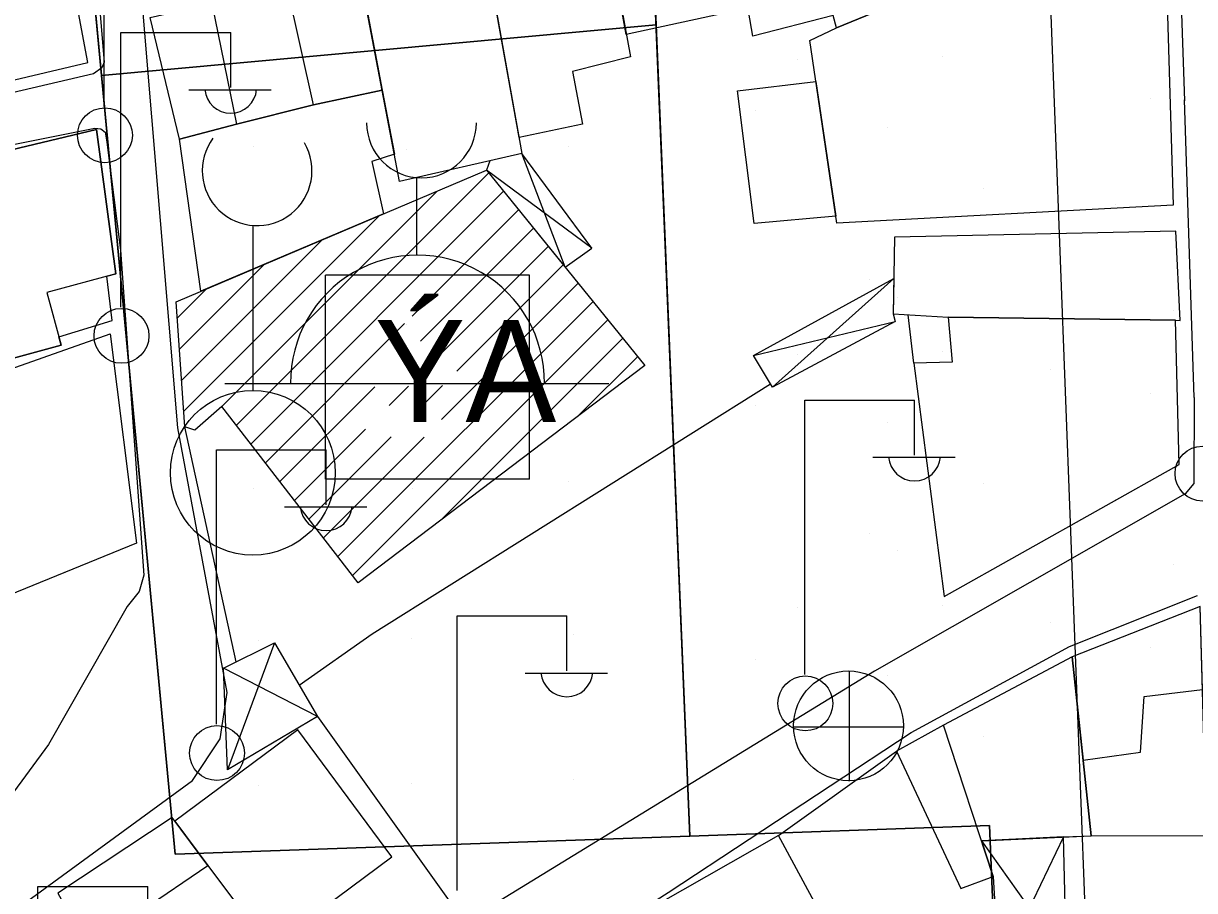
# Model space of a CAD drawing. Extents: x 417997 to 421451, y 4451742 to 4455216.
# Drawn here: x 419876.8 to 419951.5, y 4453505.9 to 4453561.2 of the extents above; entities that cross this region are included whole.
import ezdxf

# ---------------------------------------------------------------- set-up
doc = ezdxf.new("R2010")
doc.units = 0
for name, color, linetype in [('ADA', 7, 'Continuous'), ('B_Dini tesis', 7, 'Continuous'), ('B_Kapi', 7, 'Continuous'), ('B_Mesken', 7, 'Continuous'), ('B_Sundurma', 7, 'Continuous'), ('B_Tarama', 7, 'Continuous'), ('B_Teras', 7, 'Continuous'), ('Default', 7, 'Continuous'), ('PL_AYA_PARK_DINLENME', 7, 'Continuous'), ('PL_GENEL_OTOPARK', 7, 'Continuous'), ('PL_SAY_DINI_TESIS', 7, 'Continuous'), ('PL_TİCK', 7, 'Continuous'), ('S_Cami_Mescid', 7, 'Continuous'), ('S_Elektrik_Diregi', 7, 'Continuous'), ('S_Minare', 7, 'Continuous'), ('S_Rogar_Kapagi', 7, 'Continuous'), ('Sinir_Duvar_tek_tarafa_ait', 7, 'Continuous'), ('SM_SEMBOL', 7, 'Continuous'), ('SN_KENTSEL_DONUSUM', 7, 'Continuous'), ('TR_DINITESIS', 7, 'Continuous'), ('TR_PARKALANI', 7, 'Continuous'), ('TR_TİCK', 7, 'Continuous'), ('Yol_Sose', 7, 'Continuous')]:
    doc.layers.add(name, color=color, linetype=linetype)

# ---------------------------------------------------------------- blocks, each defined once
blk = doc.blocks.new('POINT_DISPLAY')
at = {"layer": 'Default'}
blk.add_line((0, 0), (0, 0), dxfattribs=at)

msp = doc.modelspace()

# ---------------------------------------------------------------- linework, layer by layer
at = {"layer": 'ADA'}
for p, q in [((419919.263, 4453509.404), (419914.933, 4453613.254)), ((419919.263, 4453509.404), (419914.933, 4453613.254)), ((419876.826, 4453609.763), (419886.43, 4453508.247)), ((419876.826, 4453609.763), (419886.43, 4453508.247)), ((419917.106, 4453561.136), (419881.733, 4453557.895)), ((419917.106, 4453561.136), (419881.733, 4453557.895)), ((419886.43, 4453508.247), (419938.371, 4453510.078)), ((419886.43, 4453508.247), (419938.371, 4453510.078)), ((419938.371, 4453510.078), (419942.109, 4453420.444)), ((419938.371, 4453510.078), (419942.109, 4453420.444))]:
    msp.add_line(p, q, dxfattribs=at)
at = {"layer": 'B_Dini tesis'}
msp.add_lwpolyline([(419889.415, 4453536.794), (419887.681, 4453535.294), (419887.057, 4453535.507), (419886.505, 4453543.478), (419906.292, 4453551.862), (419916.393, 4453539.418), (419898.112, 4453525.549)], close=True, dxfattribs=at)
at = {"layer": 'B_Kapi'}
msp.add_lwpolyline([(419898.999, 4453522.283), (419894.345, 4453519.015)], dxfattribs=at)
at = {"layer": 'B_Mesken'}
for points in [[(419921.228, 4453572.205), (419929.985, 4453574.456), (419931.428, 4453562.095), (419928.616, 4453560.933), (419928.406, 4453561.73), (419923.273, 4453560.402)], [(419913.609, 4453569.304), (419913.549, 4453569.914), (419921.228, 4453572.205), (419922.964, 4453562.187), (419915.205, 4453560.521)], [(419905.918, 4453567.688), (419913.609, 4453569.304), (419915.466, 4453559.083), (419911.78, 4453558.159), (419912.408, 4453554.792), (419908.368, 4453553.953)], [(419900.746, 4453551.152), (419898.006, 4453565.554), (419905.918, 4453567.688), (419908.552, 4453552.919)], [(419868.699, 4453563.581), (419866.478, 4453563.068), (419867.44, 4453559.337), (419868.059, 4453555.711), (419880.866, 4453558.732), (419880.208, 4453562.238), (419881.057, 4453562.444), (419880.366, 4453565.979), (419878.979, 4453565.777)], [(419931.428, 4453562.095), (419949.645, 4453564.608), (419950.091, 4453549.625), (419928.64, 4453548.492), (419926.916, 4453560.131), (419928.616, 4453560.933)], [(419890.342, 4453554.794), (419886.718, 4453553.853), (419884.834, 4453561.609), (419888.766, 4453562.495), (419893.61, 4453563.503), (419898.203, 4453564.516), (419899.641, 4453556.962), (419895.249, 4453556.036)], [(419928.575, 4453548.934), (419923.363, 4453548.473), (419922.305, 4453556.936), (419927.302, 4453557.523)], [(419888.074, 4453544.143), (419886.718, 4453553.853), (419890.342, 4453554.794), (419895.249, 4453556.036), (419899.641, 4453556.962), (419900.418, 4453552.877), (419898.987, 4453552.417), (419899.715, 4453549.075)], [(419879.013, 4453541.238), (419882.419, 4453542.29), (419882.082, 4453545.107), (419882.65, 4453545.261), (419881.416, 4453554.451), (419870.993, 4453551.97), (419871.227, 4453551.045), (419872.37, 4453546.526), (419873.026, 4453543.933), (419873.229, 4453543.132), (419873.515, 4453543.242), (419874.504, 4453540.116), (419874.7, 4453539.495), (419879.156, 4453540.706)], [(419932.31, 4453547.59), (419932.233, 4453542.704), (419935.733, 4453542.484), (419950.247, 4453542.296), (419950.524, 4453542.284), (419950.261, 4453547.979)], [(419935.475, 4453524.674), (419950.476, 4453533.105), (419950.247, 4453542.296), (419935.733, 4453542.484), (419935.998, 4453539.623), (419933.554, 4453539.551)], [(419869.452, 4453536.901), (419882.28, 4453541.424), (419883.976, 4453528.075), (419874.774, 4453524.335)], [(419944.86, 4453509.43), (419952.209, 4453509.44), (419951.809, 4453524.05), (419943.653, 4453520.834)], [(419937.854, 4453509.105), (419944.86, 4453509.43), (419943.653, 4453520.834), (419935.436, 4453516.482), (419932.432, 4453514.811), (419936.535, 4453506.071), (419938.601, 4453506.827)], [(419888.516, 4453507.52), (419892.454, 4453502.281), (419900.249, 4453508.088), (419894.263, 4453516.172), (419886.419, 4453510.349)], [(419924.919, 4453509.442), (419932.432, 4453514.811), (419936.535, 4453506.071), (419938.601, 4453506.827), (419938.965, 4453500.754), (419932.867, 4453496.966), (419928.674, 4453503.634), (419928.217, 4453503.346)], [(419886.297, 4453493.582), (419889.797, 4453495.799), (419884.327, 4453504.671), (419888.516, 4453507.52), (419886.239, 4453510.592), (419878.96, 4453505.771), (419879.368, 4453505.002)], [(419928.217, 4453503.346), (419924.919, 4453509.442), (419917.261, 4453505.09), (419919.483, 4453500.93), (419923.505, 4453494.33), (419926.157, 4453495.617), (419925.768, 4453496.307), (419927.426, 4453497.232), (419929.097, 4453494.418), (419933.045, 4453496.684), (419928.674, 4453503.634)], [(419952.209, 4453509.44), (419952.77, 4453501.537), (419944.962, 4453501.608), (419943.294, 4453501.495), (419943.097, 4453509.348), (419944.86, 4453509.43)]]:
    msp.add_lwpolyline(points, close=True, dxfattribs=at)
at = {"layer": 'B_Sundurma'}
for p, q in [((419911.302, 4453545.69), (419908.552, 4453552.919)), ((419913.006, 4453546.89), (419906.292, 4453551.862)), ((419924.525, 4453538.03), (419932.269, 4453544.958)), ((419923.317, 4453540.058), (419932.364, 4453542.226)), ((419892.767, 4453521.721), (419889.776, 4453513.623)), ((419895.505, 4453517.027), (419889.515, 4453520.111)), ((419943.097, 4453509.348), (419938.965, 4453500.754)), ((419937.854, 4453509.105), (419943.294, 4453501.495))]:
    msp.add_line(p, q, dxfattribs=at)
for points in [[(419911.302, 4453545.69), (419913.006, 4453546.89), (419908.552, 4453552.919), (419906.505, 4453552.455), (419906.292, 4453551.862)], [(419924.525, 4453538.03), (419923.317, 4453540.058), (419932.269, 4453544.958), (419932.233, 4453542.704), (419932.364, 4453542.226)], [(419892.767, 4453521.721), (419895.505, 4453517.027), (419889.776, 4453513.623), (419889.515, 4453520.111)], [(419943.097, 4453509.348), (419937.854, 4453509.105), (419938.601, 4453506.827), (419938.965, 4453500.754), (419939.682, 4453500.779), (419939.672, 4453501.25), (419943.294, 4453501.495)]]:
    msp.add_lwpolyline(points, close=True, dxfattribs=at)
at = {"layer": 'B_Tarama'}
for p, q in [((419890.34, 4453535.598), (419906.432, 4453551.69)), ((419889.415, 4453536.794), (419903.151, 4453550.531)), ((419891.265, 4453534.402), (419907.382, 4453550.519)), ((419886.989, 4453536.49), (419899.471, 4453548.971)), ((419901.545, 4453542.56), (419908.333, 4453549.348)), ((419902.075, 4453540.969), (419909.283, 4453548.177)), ((419886.852, 4453538.474), (419895.79, 4453547.412)), ((419903.432, 4453540.205), (419910.233, 4453547.006)), ((419886.714, 4453540.458), (419892.109, 4453545.852)), ((419904.4, 4453539.051), (419911.184, 4453545.835)), ((419903.431, 4453535.961), (419912.134, 4453544.664)), ((419886.577, 4453542.442), (419888.428, 4453544.293)), ((419896.816, 4453527.225), (419913.085, 4453543.494)), ((419897.741, 4453526.029), (419914.035, 4453542.323)), ((419892.19, 4453533.206), (419901.066, 4453542.082)), ((419903.379, 4453529.546), (419914.986, 4453541.152)), ((419912.168, 4453536.213), (419915.936, 4453539.981)), ((419893.115, 4453532.01), (419899.163, 4453538.057)), ((419900.089, 4453536.862), (419901.32, 4453538.093)), ((419901.945, 4453536.596), (419903.483, 4453538.134)), ((419894.041, 4453530.813), (419898.585, 4453535.358)), ((419894.966, 4453529.617), (419900.21, 4453534.862)), ((419895.891, 4453528.421), (419902.314, 4453534.845))]:
    msp.add_line(p, q, dxfattribs=at)
at = {"layer": 'B_Teras'}
for points in [[(419890.342, 4453554.794), (419895.249, 4453556.036), (419893.61, 4453563.503), (419888.766, 4453562.495)], [(419874.7, 4453539.495), (419873.515, 4453543.242), (419873.229, 4453543.132), (419870.993, 4453551.97), (419881.416, 4453554.451), (419882.65, 4453545.261), (419878.256, 4453544.066), (419879.156, 4453540.706)], [(419944.35, 4453514.247), (419948.013, 4453514.766), (419948.232, 4453518.298), (419951.954, 4453518.756), (419951.809, 4453524.05), (419943.653, 4453520.834)], [(419936.535, 4453506.071), (419938.601, 4453506.827), (419935.436, 4453516.482), (419932.432, 4453514.811)]]:
    msp.add_lwpolyline(points, close=True, dxfattribs=at)
at = {"layer": 'PL_AYA_PARK_DINLENME'}
msp.add_lwpolyline([(419961.346, 4453475.151), (419952.203, 4453694.422), (419939.231, 4453693.506), (419936.236, 4453693.295), (419939.48, 4453615.503), (419914.933, 4453613.254), (419917.106, 4453561.136), (419919.263, 4453509.404), (419938.371, 4453510.078), (419942.109, 4453420.444), (419955.882, 4453420.929), (419963.74, 4453417.744), (419961.346, 4453475.151)], dxfattribs=at)
msp.add_lwpolyline([(419961.346, 4453475.151), (419952.203, 4453694.422), (419939.231, 4453693.506), (419936.236, 4453693.295), (419939.48, 4453615.503), (419914.933, 4453613.254), (419917.106, 4453561.136), (419919.263, 4453509.404), (419938.371, 4453510.078), (419942.109, 4453420.444), (419955.882, 4453420.929), (419963.74, 4453417.744), (419961.346, 4453475.151)], dxfattribs=at)
at = {"layer": 'PL_GENEL_OTOPARK'}
msp.add_lwpolyline([(419917.106, 4453561.136), (419914.933, 4453613.254), (419876.826, 4453609.763), (419881.733, 4453557.895), (419917.106, 4453561.136)], dxfattribs=at)
msp.add_lwpolyline([(419917.106, 4453561.136), (419914.933, 4453613.254), (419876.826, 4453609.763), (419881.733, 4453557.895), (419917.106, 4453561.136)], dxfattribs=at)
at = {"layer": 'PL_SAY_DINI_TESIS'}
msp.add_lwpolyline([(419881.733, 4453557.895), (419886.43, 4453508.247), (419919.263, 4453509.404), (419917.106, 4453561.136), (419881.733, 4453557.895)], dxfattribs=at)
msp.add_lwpolyline([(419881.733, 4453557.895), (419886.43, 4453508.247), (419919.263, 4453509.404), (419917.106, 4453561.136), (419881.733, 4453557.895)], dxfattribs=at)
at = {"layer": 'PL_TİCK'}
msp.add_lwpolyline([(419919.263, 4453509.404), (419886.43, 4453508.247), (419881.733, 4453557.895), (419876.826, 4453609.763), (419829.377, 4453605.415), (419831.705, 4453583.063), (419832.324, 4453578.113), (419834.986, 4453553.108), (419836.792, 4453536.147), (419839.037, 4453515.07), (419840.838, 4453498.148), (419841.492, 4453492.013), (419842.204, 4453470.497), (419842.802, 4453452.417), (419843.81, 4453421.983), (419848.972, 4453417.162), (419886.393, 4453418.48), (419903.395, 4453419.079), (419942.109, 4453420.444), (419938.371, 4453510.078), (419919.263, 4453509.404)], dxfattribs=at)
msp.add_lwpolyline([(419919.263, 4453509.404), (419886.43, 4453508.247), (419881.733, 4453557.895), (419876.826, 4453609.763), (419829.377, 4453605.415), (419831.705, 4453583.063), (419832.324, 4453578.113), (419834.986, 4453553.108), (419836.792, 4453536.147), (419839.037, 4453515.07), (419840.838, 4453498.148), (419841.492, 4453492.013), (419842.204, 4453470.497), (419842.802, 4453452.417), (419843.81, 4453421.983), (419848.972, 4453417.162), (419886.393, 4453418.48), (419903.395, 4453419.079), (419942.109, 4453420.444), (419938.371, 4453510.078), (419919.263, 4453509.404)], dxfattribs=at)
at = {"layer": 'S_Cami_Mescid'}
for p, q in [((419901.852, 4453546.442), (419901.852, 4453551.393)), ((419889.602, 4453538.268), (419914.102, 4453538.268))]:
    msp.add_line(p, q, dxfattribs=at)
for centre, radius, start, end in [((419902.146, 4453554.88), 3.5, 180, 0), ((419901.89, 4453538.345), 8.097, 359.45576, 180.54424)]:
    msp.add_arc(centre, radius, start, end, dxfattribs=at)
at = {"layer": 'S_Elektrik_Diregi'}
for p, q in [((419881.917, 4453555.93), (419881.917, 4453573.43)), ((419882.976, 4453543.138), (419882.976, 4453560.638)), ((419882.976, 4453560.638), (419889.976, 4453560.638)), ((419889.976, 4453557.138), (419889.976, 4453560.638)), ((419887.316, 4453556.998), (419892.566, 4453556.998)), ((419926.591, 4453519.699), (419926.591, 4453537.199)), ((419926.591, 4453537.199), (419933.591, 4453537.199)), ((419933.591, 4453533.699), (419933.591, 4453537.199)), ((419889.067, 4453516.532), (419889.067, 4453534.032)), ((419889.067, 4453534.032), (419896.067, 4453534.032)), ((419896.067, 4453530.532), (419896.067, 4453534.032)), ((419930.931, 4453533.559), (419936.181, 4453533.559)), ((419893.407, 4453530.392), (419898.657, 4453530.392)), ((419904.417, 4453505.94), (419904.417, 4453523.44)), ((419904.417, 4453523.44), (419911.417, 4453523.44)), ((419911.417, 4453519.94), (419911.417, 4453523.44)), ((419908.757, 4453519.8), (419914.007, 4453519.8)), ((419877.685, 4453488.694), (419877.685, 4453506.194)), ((419877.685, 4453506.194), (419884.685, 4453506.194)), ((419884.685, 4453502.694), (419884.685, 4453506.194))]:
    msp.add_line(p, q, dxfattribs=at)
for centre in [(419881.953, 4453554.094), (419883.012, 4453541.302), (419951.958, 4453532.519), (419926.627, 4453517.863), (419889.103, 4453514.697)]:
    msp.add_circle(centre, 1.75, dxfattribs=at)
for centre in [(419889.976, 4453557.151), (419933.592, 4453533.712), (419896.068, 4453530.545), (419911.417, 4453519.953)]:
    msp.add_arc(centre, 1.658, 184.83843, 355.14641, dxfattribs=at)
at = {"layer": 'S_Minare'}
msp.add_line((419891.389, 4453548.342), (419891.389, 4453537.82), dxfattribs=at)
msp.add_circle((419891.389, 4453532.57), 5.25, dxfattribs=at)
msp.add_arc((419891.661, 4453551.831), 3.5, 143.60214, 30.48893, dxfattribs=at)
at = {"layer": 'S_Rogar_Kapagi'}
for p, q in [((419929.436, 4453512.906), (419929.436, 4453519.906)), ((419925.866, 4453516.371), (419932.866, 4453516.371))]:
    msp.add_line(p, q, dxfattribs=at)
msp.add_circle((419929.382, 4453516.434), 3.5, dxfattribs=at)
at = {"layer": 'Sinir_Duvar_tek_tarafa_ait'}
for points in [[(419933.554, 4453539.551), (419933.182, 4453542.645)], [(419924.41, 4453538.224), (419898.999, 4453522.283)], [(419890.321, 4453520.51), (419887.057, 4453535.507)], [(419895.505, 4453517.027), (419904.023, 4453505.12)]]:
    msp.add_lwpolyline(points, dxfattribs=at)
at = {"layer": 'SM_SEMBOL'}
for points in [[(419909.029, 4453545.17), (419896.029, 4453545.17)], [(419896.029, 4453532.17), (419896.029, 4453545.17)], [(419909.029, 4453545.17), (419896.029, 4453545.17)], [(419896.029, 4453532.17), (419896.029, 4453545.17)], [(419909.029, 4453532.17), (419909.029, 4453545.17)], [(419909.029, 4453532.17), (419909.029, 4453545.17)], [(419909.029, 4453532.17), (419896.029, 4453532.17)], [(419909.029, 4453532.17), (419896.029, 4453532.17)]]:
    msp.add_lwpolyline(points, dxfattribs=at)
at = {"layer": 'SN_KENTSEL_DONUSUM'}
msp.add_line((419944.77, 4453497.033), (419940.464, 4453610.426), dxfattribs=at)
msp.add_line((419944.77, 4453497.033), (419940.464, 4453610.426), dxfattribs=at)
at = {"layer": 'TR_TİCK'}
msp.add_lwpolyline([(419881.733, 4453557.895), (419876.826, 4453609.763), (419829.377, 4453605.415), (419831.705, 4453583.063), (419832.324, 4453578.113), (419834.986, 4453553.108), (419836.792, 4453536.147), (419839.037, 4453515.07), (419840.838, 4453498.148), (419841.492, 4453492.013), (419842.204, 4453470.497), (419842.802, 4453452.417), (419843.81, 4453421.983), (419848.972, 4453417.162), (419886.393, 4453418.48), (419903.395, 4453419.079), (419942.109, 4453420.444), (419938.371, 4453510.078), (419919.263, 4453509.404), (419886.43, 4453508.247), (419881.733, 4453557.895)], dxfattribs=at)
msp.add_lwpolyline([(419881.733, 4453557.895), (419876.826, 4453609.763), (419829.377, 4453605.415), (419831.705, 4453583.063), (419832.324, 4453578.113), (419834.986, 4453553.108), (419836.792, 4453536.147), (419839.037, 4453515.07), (419840.838, 4453498.148), (419841.492, 4453492.013), (419842.204, 4453470.497), (419842.802, 4453452.417), (419843.81, 4453421.983), (419848.972, 4453417.162), (419886.393, 4453418.48), (419903.395, 4453419.079), (419942.109, 4453420.444), (419938.371, 4453510.078), (419919.263, 4453509.404), (419886.43, 4453508.247), (419881.733, 4453557.895)], dxfattribs=at)
at = {"layer": 'Yol_Sose'}
for points in [[(419865.419, 4453592.954), (419877.952, 4453595.38), (419878.351, 4453595.332), (419878.776, 4453594.961), (419879.434, 4453588.901), (419880.451, 4453576.036), (419881.905, 4453558.761), (419881.757, 4453558.401), (419881.224, 4453558), (419866.908, 4453554.677)], [(419863.205, 4453495.173), (419887.549, 4453512.956), (419889.295, 4453515.611), (419889.759, 4453518.558), (419886.597, 4453535.428), (419884.387, 4453561.874), (419884.867, 4453562.306), (419900.084, 4453566.8), (419920.753, 4453572.828), (419936.547, 4453577.474), (419949.052, 4453579.83), (419949.759, 4453579.604), (419949.998, 4453578.932), (419950.203, 4453574.237), (419950.809, 4453556.292)], [(419951.429, 4453537.375), (419950.807, 4453556.357)], [(419845.179, 4453545.766), (419868.822, 4453552.06), (419881.311, 4453554.542), (419881.684, 4453554.503), (419881.964, 4453554.299), (419882.075, 4453553.642), (419882.942, 4453546.768), (419884.437, 4453526.051), (419884.131, 4453524.991), (419883.368, 4453524.045), (419878.35, 4453515.248), (419872.411, 4453507.158), (419870.341, 4453505.193), (419861.928, 4453499.052), (419843.31, 4453486.255), (419835.687, 4453483.309), (419834.562, 4453483.345), (419834.003, 4453483.459), (419833.762, 4453483.722), (419832.465, 4453488.832), (419831.415, 4453499.461), (419832.687, 4453510.375), (419834.787, 4453523.552)], [(419951.429, 4453537.375), (419951.396, 4453531.897), (419950.845, 4453531.231), (419931.049, 4453519.916), (419905.889, 4453504.519)], [(419912.725, 4453494.348), (419910.417, 4453499.678), (419910.46, 4453500.495), (419910.736, 4453501.234), (419917.886, 4453505.802), (419933.37, 4453516.006), (419943.466, 4453521.487), (419951.65, 4453524.755)]]:
    msp.add_lwpolyline(points, dxfattribs=at)

# ---------------------------------------------------------------- block references
at = {"layer": 'TR_DINITESIS', "xscale": 0.1, "yscale": 0.10000000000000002}
for p in [(419891.401, 4453553.369), (419891.401, 4453553.369), (419901.164, 4453553.179), (419901.164, 4453553.179), (419911.495, 4453553.369), (419911.495, 4453553.369), (419911.495, 4453542.279), (419911.495, 4453542.279), (419891.401, 4453541.9), (419891.401, 4453541.9), (419901.164, 4453541.995), (419901.164, 4453541.995), (419911.495, 4453532.043), (419911.495, 4453532.043), (419891.401, 4453531.569), (419891.401, 4453531.569), (419901.543, 4453531.569), (419901.543, 4453531.569), (419911.818, 4453522.275), (419911.818, 4453522.275), (419891.724, 4453521.895), (419891.724, 4453521.895), (419901.486, 4453521.99), (419901.486, 4453521.99), (419891.724, 4453512.66), (419891.724, 4453512.66), (419901.486, 4453512.755), (419901.486, 4453512.755), (419911.818, 4453513.039), (419911.818, 4453513.039)]:
    msp.add_blockref('POINT_DISPLAY', p, dxfattribs=at)
at = {"layer": 'TR_PARKALANI', "xscale": 0.1, "yscale": 0.10000000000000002}
for p in [(419926.138, 4453558.925), (419926.138, 4453558.925), (419935.358, 4453559.112), (419935.358, 4453559.112), (419942.264, 4453557.988), (419942.264, 4453557.988), (419948.612, 4453556.43), (419948.612, 4453556.43), (419923.421, 4453555.643), (419923.421, 4453555.643), (419931.845, 4453554.596), (419931.845, 4453554.596), (419937.984, 4453550.723), (419937.984, 4453550.723), (419946.409, 4453549.676), (419946.409, 4453549.676), (419930.74, 4453544.889), (419930.74, 4453544.889), (419932.485, 4453543.774), (419932.485, 4453543.774), (419950.13, 4453542.914), (419950.13, 4453542.914), (419926.138, 4453540.122), (419926.138, 4453540.122), (419935.358, 4453540.309), (419935.358, 4453540.309), (419942.264, 4453539.184), (419942.264, 4453539.184), (419948.612, 4453537.627), (419948.612, 4453537.627), (419923.421, 4453536.84), (419923.421, 4453536.84), (419931.845, 4453535.792), (419931.845, 4453535.792), (419937.984, 4453531.919), (419937.984, 4453531.919), (419946.409, 4453530.872), (419946.409, 4453530.872), (419930.74, 4453528.718), (419930.74, 4453528.718), (419932.485, 4453527.603), (419932.485, 4453527.603), (419950.13, 4453526.743), (419950.13, 4453526.743), (419926.138, 4453523.951), (419926.138, 4453523.951), (419935.358, 4453524.138), (419935.358, 4453524.138), (419942.264, 4453523.013), (419942.264, 4453523.013), (419948.612, 4453521.456), (419948.612, 4453521.456), (419923.421, 4453520.669), (419923.421, 4453520.669), (419931.845, 4453519.621), (419931.845, 4453519.621), (419937.984, 4453515.748), (419937.984, 4453515.748), (419946.409, 4453514.701), (419946.409, 4453514.701)]:
    msp.add_blockref('POINT_DISPLAY', p, dxfattribs=at)

# ---------------------------------------------------------------- texts
at = {"layer": 'SM_SEMBOL'}
msp.add_text('ÝA', height=6.5, dxfattribs=at).set_placement((419899.149, 4453535.803))
msp.add_text('ÝA', height=6.5, dxfattribs=at).set_placement((419899.149, 4453535.803))

doc.saveas('drawing.dxf')
